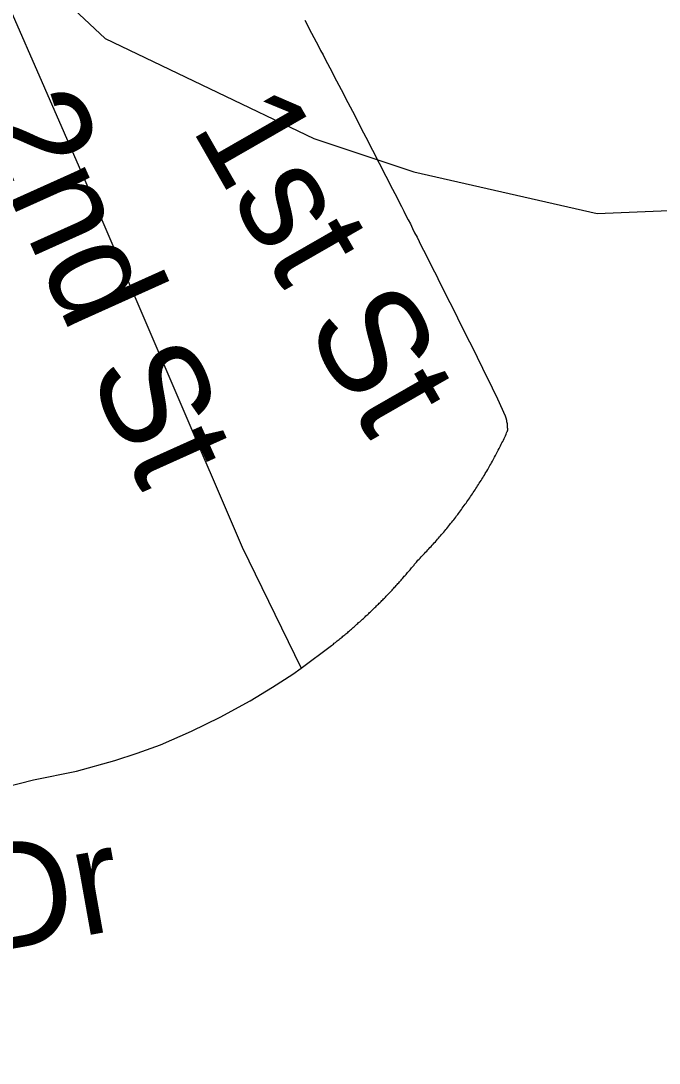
# Model space of a CAD drawing. Extents: x 1268485 to 1426702, y 514839 to 616766.
# Drawn here: x 1382689 to 1383183, y 545691 to 546497 of the extents above; entities that cross this region are included whole.
import ezdxf

# ---------------------------------------------------------------- set-up
doc = ezdxf.new("R2010")
doc.units = 0
for name, color, linetype in [('Old_Level_10', 7, 'Continuous'), ('Old_Level_3', 7, 'Continuous'), ('Old_Level_35', 7, 'Continuous')]:
    doc.layers.add(name, color=color, linetype=linetype)

msp = doc.modelspace()

# ---------------------------------------------------------------- linework, layer by layer
at = {"layer": 'Old_Level_3'}
for points in [[(1382405.699, 547207.27), (1382399.24, 547103.937), (1382418.615, 546981.229), (1382476.74, 546800.395), (1382554.24, 546684.145), (1382657.574, 546574.354), (1382754.449, 546483.936), (1382915.907, 546406.436), (1382993.407, 546380.603), (1383135.49, 546348.312)], [(1383135.49, 546348.312), (1383290.49, 546354.77), (1383439.032, 546380.603), (1383568.199, 546432.27), (1383665.074, 546490.395), (1383839.449, 546651.853), (1383936.324, 546806.853), (1383981.532, 546929.561), (1384000.907, 547045.812), (1384013.824, 547168.52)]]:
    msp.add_lwpolyline(points, dxfattribs=at)
at = {"layer": 'Old_Level_35'}
for p, q in [((1383058.361, 546204.924), (1383064.102, 546191.853)), ((1382906.212, 545996.336), (1382929.588, 546013.918))]:
    msp.add_line(p, q, dxfattribs=at)
for points in [[(1382648.051, 546581.195), (1382737.967, 546375.887), (1382809.837, 546208), (1382860.588, 546089.993), (1382906.212, 545996.336)], [(1382908.98, 546497.944), (1382910.723, 546494.612), (1382912.466, 546491.229), (1382914.209, 546487.948), (1382915.952, 546484.565), (1382917.797, 546481.232), (1382919.54, 546477.9), (1382921.283, 546474.568), (1382923.129, 546471.184), (1382924.872, 546467.853), (1382926.615, 546464.52), (1382928.358, 546461.137), (1382930.1, 546457.805), (1382931.843, 546454.422), (1382933.586, 546451.141), (1382935.329, 546447.758), (1382937.175, 546444.374), (1382938.918, 546441.042), (1382940.661, 546437.71), (1382942.404, 546434.327), (1382944.147, 546430.994), (1382945.889, 546427.611), (1382947.632, 546424.228), (1382949.273, 546420.947), (1382951.016, 546417.563), (1382952.759, 546414.18), (1382954.502, 546410.899), (1382956.245, 546407.516), (1382957.988, 546404.132), (1382959.73, 546400.749), (1382961.473, 546397.417), (1382963.216, 546394.085), (1382964.857, 546390.702), (1382966.6, 546387.318), (1382968.343, 546383.986), (1382970.086, 546380.603), (1382971.829, 546377.271), (1382973.469, 546373.887), (1382975.212, 546370.504), (1382976.955, 546367.172), (1382978.8, 546363.789), (1382980.543, 546360.456), (1382982.081, 546357.073), (1382983.927, 546353.69), (1382985.67, 546350.306), (1382987.207, 546346.923), (1382988.95, 546343.54), (1382990.796, 546340.259), (1382992.539, 546336.875), (1382994.077, 546333.492), (1382995.922, 546330.109), (1382997.665, 546326.725), (1382999.203, 546323.394), (1383001.048, 546320.01), (1383002.791, 546316.627), (1383004.329, 546313.244), (1383006.175, 546309.86), (1383007.713, 546306.477), (1383009.456, 546303.144), (1383011.301, 546299.761), (1383012.839, 546296.378), (1383014.582, 546292.994), (1383016.222, 546289.611), (1383017.965, 546286.227), (1383019.606, 546282.896), (1383021.349, 546279.461), (1383023.092, 546276.077), (1383024.732, 546272.694), (1383026.475, 546269.311), (1383028.115, 546265.927), (1383029.858, 546262.544), (1383031.499, 546259.212), (1383033.242, 546255.829), (1383034.882, 546252.394), (1383036.522, 546249.011), (1383038.265, 546245.627), (1383039.906, 546242.244), (1383041.649, 546238.86), (1383043.289, 546235.477), (1383045.032, 546232.043), (1383046.673, 546228.71), (1383048.21, 546225.327), (1383049.953, 546221.944), (1383051.594, 546218.509), (1383053.234, 546215.126), (1383054.977, 546211.743), (1383056.618, 546208.359), (1383058.361, 546204.924)], [(1383064.102, 546191.853), (1383064.102, 546191.75), (1383064.102, 546191.648), (1383064.205, 546191.493), (1383064.205, 546191.391), (1383064.205, 546191.288), (1383064.41, 546191.186), (1383064.41, 546191.083), (1383064.41, 546190.93), (1383064.512, 546190.827), (1383064.512, 546190.673), (1383064.512, 546190.571), (1383064.615, 546190.417), (1383064.615, 546190.315), (1383064.615, 546190.212), (1383064.615, 546190.11), (1383064.717, 546190.007), (1383064.717, 546189.853), (1383064.717, 546189.75), (1383064.922, 546189.648), (1383064.922, 546189.495), (1383064.922, 546189.392), (1383064.922, 546189.238), (1383065.025, 546189.135), (1383065.025, 546188.982), (1383065.025, 546188.879), (1383065.025, 546188.725), (1383065.127, 546188.623), (1383065.127, 546188.52), (1383065.127, 546188.367), (1383065.127, 546188.264), (1383065.127, 546188.213), (1383065.23, 546188.059), (1383065.23, 546187.957), (1383065.23, 546187.802), (1383065.23, 546187.7), (1383065.23, 546187.547), (1383065.332, 546187.444), (1383065.332, 546187.29), (1383065.332, 546187.187), (1383065.332, 546187.085), (1383065.332, 546186.931), (1383065.537, 546186.829), (1383065.537, 546186.675), (1383065.537, 546186.572), (1383065.537, 546186.419), (1383065.537, 546186.316), (1383065.537, 546186.214), (1383065.64, 546186.06), (1383065.64, 546185.957), (1383065.64, 546185.804), (1383065.64, 546185.701), (1383065.64, 546185.547), (1383065.64, 546185.444), (1383065.64, 546185.291), (1383065.742, 546185.188), (1383065.742, 546185.086), (1383065.742, 546184.932), (1383065.742, 546184.829), (1383065.742, 546184.676), (1383065.742, 546184.573), (1383065.742, 546184.419), (1383065.742, 546184.317), (1383065.742, 546184.163), (1383065.845, 546184.061), (1383065.845, 546183.958), (1383065.845, 546183.804), (1383065.845, 546183.701), (1383065.845, 546183.548), (1383065.845, 546183.446), (1383065.845, 546183.291), (1383065.845, 546183.189), (1383065.845, 546183.086), (1383065.845, 546182.933), (1383065.845, 546182.83), (1383065.845, 546182.676), (1383065.845, 546182.574), (1383065.845, 546182.42), (1383065.845, 546182.318), (1383066.05, 546182.164), (1383066.05, 546182.061), (1383066.05, 546181.958), (1383066.05, 546181.805), (1383066.05, 546181.703), (1383066.05, 546181.548), (1383066.05, 546181.446), (1383066.05, 546181.292), (1383066.05, 546181.19), (1383066.05, 546181.087), (1383066.05, 546180.933), (1383066.05, 546180.831), (1383066.05, 546180.677), (1383066.05, 546180.575), (1383066.05, 546180.421), (1383066.05, 546180.318), (1383065.845, 546180.165), (1383065.845, 546180.062), (1383065.845, 546179.96), (1383065.845, 546179.805), (1383065.845, 546179.703)], [(1382996.64, 546079.945), (1382997.46, 546080.817), (1382998.28, 546081.688), (1382999.1, 546082.56), (1383000.023, 546083.431), (1383000.843, 546084.354), (1383001.766, 546085.226), (1383002.586, 546086.148), (1383003.509, 546087.071), (1383004.227, 546087.942), (1383005.15, 546088.814), (1383005.97, 546089.737), (1383006.79, 546090.608), (1383007.61, 546091.582), (1383008.533, 546092.505), (1383009.251, 546093.376), (1383010.173, 546094.299), (1383010.891, 546095.273), (1383011.711, 546096.196), (1383012.531, 546097.067), (1383013.352, 546097.99), (1383014.172, 546098.912), (1383014.992, 546099.887), (1383015.71, 546100.81), (1383016.632, 546101.732), (1383017.35, 546102.758), (1383018.17, 546103.68), (1383018.888, 546104.603), (1383019.708, 546105.577), (1383020.528, 546106.551), (1383021.246, 546107.525), (1383021.964, 546108.447), (1383022.784, 546109.422), (1383023.604, 546110.395), (1383024.424, 546111.37), (1383025.142, 546112.292), (1383025.86, 546113.318), (1383026.577, 546114.291), (1383027.398, 546115.266), (1383028.115, 546116.239), (1383028.833, 546117.265), (1383029.551, 546118.239), (1383030.268, 546119.264), (1383030.986, 546120.238), (1383031.704, 546121.263), (1383032.524, 546122.237), (1383033.139, 546123.263), (1383033.857, 546124.236), (1383034.574, 546125.262), (1383035.395, 546126.236), (1383036.01, 546127.261), (1383036.728, 546128.235), (1383037.343, 546129.312), (1383038.163, 546130.337), (1383038.778, 546131.311), (1383039.496, 546132.388), (1383040.111, 546133.361), (1383040.829, 546134.438), (1383041.546, 546135.463), (1383042.264, 546136.489), (1383042.879, 546137.514), (1383043.494, 546138.539), (1383044.109, 546139.615), (1383044.827, 546140.64), (1383045.545, 546141.666), (1383046.16, 546142.743), (1383046.775, 546143.819), (1383047.39, 546144.896), (1383048.108, 546145.921), (1383048.723, 546146.997), (1383049.338, 546148.022), (1383049.953, 546149.048), (1383050.671, 546150.175), (1383051.286, 546151.252), (1383051.901, 546152.328), (1383052.414, 546153.354), (1383053.029, 546154.431), (1383053.644, 546155.507), (1383054.259, 546156.635), (1383054.875, 546157.711), (1383055.387, 546158.737), (1383056.002, 546159.813), (1383056.618, 546160.941), (1383057.13, 546162.018), (1383057.745, 546163.145), (1383058.361, 546164.171), (1383058.873, 546165.298), (1383059.488, 546166.375), (1383060.001, 546167.502), (1383060.616, 546168.63), (1383061.129, 546169.707), (1383061.641, 546170.835), (1383062.257, 546171.963), (1383062.769, 546172.988), (1383063.282, 546174.116), (1383063.897, 546175.243), (1383064.41, 546176.371), (1383064.922, 546177.499), (1383065.332, 546178.575), (1383065.845, 546179.703)], [(1382929.588, 546013.918), (1382930.408, 546014.585), (1382931.126, 546015.149), (1382931.843, 546015.713), (1382932.664, 546016.328), (1382933.381, 546016.892), (1382934.099, 546017.507), (1382934.919, 546018.122), (1382935.637, 546018.686), (1382936.355, 546019.301), (1382937.175, 546019.865), (1382937.892, 546020.48), (1382938.508, 546021.147), (1382939.225, 546021.71), (1382940.045, 546022.325), (1382940.763, 546022.941), (1382941.481, 546023.556), (1382942.301, 546024.171), (1382942.916, 546024.735), (1382943.634, 546025.35), (1382944.352, 546026.016), (1382945.172, 546026.632), (1382945.787, 546027.247), (1382946.505, 546027.862), (1382947.222, 546028.477), (1382948.043, 546029.144), (1382948.658, 546029.759), (1382949.375, 546030.374), (1382950.093, 546031.04), (1382950.708, 546031.707), (1382951.528, 546032.322), (1382952.246, 546032.937), (1382952.861, 546033.552), (1382953.579, 546034.27), (1382954.399, 546034.885), (1382955.014, 546035.5), (1382955.732, 546036.116), (1382956.347, 546036.833), (1382957.167, 546037.448), (1382957.782, 546038.114), (1382958.5, 546038.73), (1382959.218, 546039.447), (1382959.833, 546040.062), (1382960.653, 546040.729), (1382961.268, 546041.395), (1382961.986, 546042.062), (1382962.601, 546042.677), (1382963.216, 546043.395), (1382964.037, 546044.01), (1382964.652, 546044.676), (1382965.369, 546045.394), (1382965.985, 546046.061), (1382966.702, 546046.676), (1382967.42, 546047.393), (1382968.035, 546048.059), (1382968.753, 546048.726), (1382969.368, 546049.392), (1382969.983, 546050.059), (1382970.701, 546050.725), (1382971.418, 546051.443), (1382972.034, 546052.11), (1382972.751, 546052.827), (1382973.366, 546053.493), (1382973.982, 546054.211), (1382974.597, 546054.878), (1382975.417, 546055.544), (1382976.032, 546056.262), (1382976.647, 546056.928), (1382977.262, 546057.646), (1382977.878, 546058.364), (1382978.595, 546059.081), (1382979.21, 546059.747), (1382979.826, 546060.414), (1382980.543, 546061.183), (1382981.158, 546061.9), (1382981.774, 546062.567), (1382982.389, 546063.233), (1382983.004, 546064.003), (1382983.619, 546064.669), (1382984.234, 546065.438), (1382984.849, 546066.104), (1382985.465, 546066.822), (1382986.08, 546067.539), (1382986.797, 546068.257), (1382987.413, 546069.026), (1382988.028, 546069.692), (1382988.643, 546070.462), (1382989.258, 546071.18), (1382989.873, 546071.897), (1382990.488, 546072.615), (1382991.103, 546073.333), (1382991.719, 546074.05), (1382992.334, 546074.819), (1382993.051, 546075.486), (1382993.667, 546076.254), (1382994.077, 546077.024), (1382994.794, 546077.741), (1382995.41, 546078.51), (1382996.025, 546079.177), (1382996.64, 546079.945)], [(1382675.733, 545904.113), (1382699.007, 545910.111), (1382732.328, 545916.775), (1382761.855, 545925.08), (1382779.08, 545930.616), (1382797.329, 545937.229), (1382821.218, 545947.789), (1382843.466, 545958.401), (1382866.739, 545971.165), (1382883.964, 545981.725), (1382899.65, 545991.773), (1382906.212, 545996.336)]]:
    msp.add_lwpolyline(points, dxfattribs=at)

# ---------------------------------------------------------------- texts
at = {"layer": 'Old_Level_10'}
for s, height, rotation, p in [('2nd St', 82.0208, 294.215475, (1382653.218, 546420.92)), ('1st St', 82.0208, 299.841975, (1382820.53, 546414.979)), ('Riverside Dr', 82.02083, 10.121825, (1382177.796, 545689.126))]:
    msp.add_text(s, height=height, rotation=rotation, dxfattribs=at).set_placement(p)

doc.saveas('drawing.dxf')
